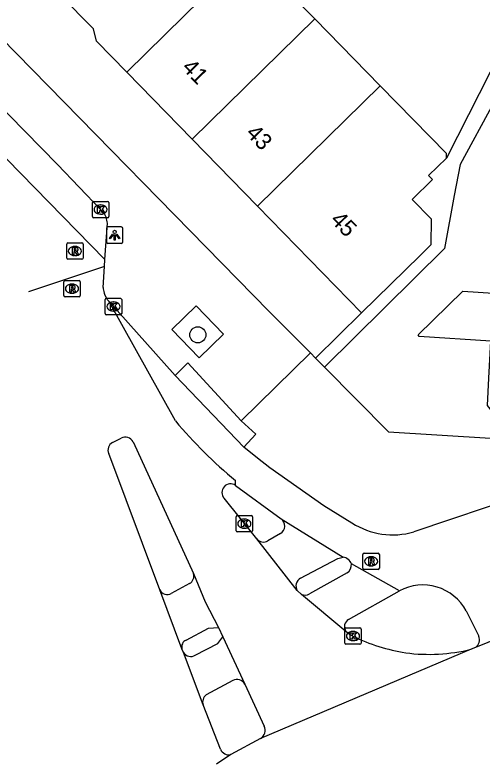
# Model space of a CAD drawing. Extents: x 159961 to 160856, y 382704 to 383353.
# Drawn here: x 160517.3 to 160545.75, y 382704.42 to 382750.05 of the extents above; entities that cross this region are included whole.
import ezdxf

# ---------------------------------------------------------------- set-up
doc = ezdxf.new("R2010")
doc.units = 0
for name, color, linetype in [('IMGEO_Boom', 7, 'Continuous'), ('IMGEO_Fietspad_gesloten', 7, 'Continuous'), ('IMGEO_Kolk', 7, 'Continuous'), ('IMGEO_Lichtpunt', 7, 'Continuous'), ('IMGEO_Pand', 7, 'Continuous'), ('IMGEO_Pand_nummerreeks', 7, 'Continuous'), ('IMGEO_Rijbaan_lokaal_gesloten', 7, 'Continuous'), ('IMGEO_Rijbaan_lokaal_open', 7, 'Continuous'), ('IMGEO_Rioolput', 7, 'Continuous'), ('IMGEO_Voetpad_open', 7, 'Continuous')]:
    doc.layers.add(name, color=color, linetype=linetype)

msp = doc.modelspace()

# ---------------------------------------------------------------- linework, layer by layer
at = {"layer": 'IMGEO_Boom'}
msp.add_circle((160528.436, 382730.564), 0.489, dxfattribs=at)
at = {"layer": 'IMGEO_Fietspad_gesloten'}
for points in [[(160527.056, 382728.093), (160523.01, 382732.609)], [(160531.243, 382723.724), (160527.056, 382728.093)], [(160537.824, 382719.1), (160536.106, 382720.154), (160532.817, 382722.463), (160532.076, 382723.056), (160531.243, 382723.724)], [(160554.866, 382723.034), (160541.601, 382718.558)], [(160530.735, 382721.393), (160533.508, 382719.346)], [(160533.508, 382719.346), (160537.284, 382717.019)], [(160540.72, 382714.963), (160537.791, 382716.614)], [(160537.533, 382716.062), (160535.237, 382714.778)], [(160537.616, 382713.226), (160540.72, 382714.963)], [(160544.785, 382713.741), (160545.555, 382712.208)], [(160528.28, 382711.043), (160529.649, 382711.765), (160529.951, 382712.168)], [(160530.577, 382709.51), (160528.95, 382708.641)]]:
    msp.add_lwpolyline(points, dxfattribs=at)
for centre, radius, start, end in [((160540.317, 382723.042), 4.664, 237.6875, 285.9801), ((160537.19, 382716.381), 0.645, 21.1842, 81.5789), ((160537.144, 382716.58), 0.648, 306.914, 2.984), ((160542.147, 382712.338), 2.988, 28.0099, 118.527), ((160534.966, 382715.259), 0.552, 247.5151, 299.3711), ((160537.887, 382712.785), 0.518, 121.5545, 213.8703), ((160545.003, 382711.999), 0.591, 305.6695, 20.7337), ((160528.007, 382711.507), 0.539, 212.9786, 300.4787), ((160530.818, 382709.017), 0.548, 29.4663, 116.0256), ((160529.333, 382708.177), 0.602, 129.5537, 195.7278)]:
    msp.add_arc(centre, radius, start, end, dxfattribs=at)
at = {"layer": 'IMGEO_Kolk'}
for p, q in [((160522.013, 382737.769), (160522.013, 382738.621)), ((160522.088, 382738.695), (160522.94, 382738.695)), ((160523.014, 382738.621), (160523.014, 382737.769)), ((160522.501, 382738.475), (160522.526, 382738.475)), ((160522.94, 382737.695), (160522.088, 382737.695)), ((160522.524, 382737.915), (160522.499, 382737.915)), ((160522.798, 382731.861), (160522.798, 382732.713)), ((160522.873, 382732.787), (160523.725, 382732.787)), ((160523.286, 382732.567), (160523.311, 382732.567)), ((160523.799, 382732.713), (160523.799, 382731.861)), ((160523.725, 382731.787), (160522.873, 382731.787)), ((160523.309, 382732.007), (160523.284, 382732.007)), ((160530.768, 382718.631), (160530.768, 382719.483)), ((160530.843, 382719.557), (160531.695, 382719.557)), ((160531.256, 382719.337), (160531.281, 382719.337)), ((160531.769, 382719.483), (160531.769, 382718.631)), ((160531.695, 382718.557), (160530.843, 382718.557)), ((160531.279, 382718.777), (160531.254, 382718.777)), ((160537.388, 382711.788), (160537.388, 382712.64)), ((160537.463, 382712.714), (160538.315, 382712.714)), ((160537.876, 382712.494), (160537.901, 382712.494)), ((160538.389, 382712.64), (160538.389, 382711.788)), ((160538.315, 382711.714), (160537.463, 382711.714)), ((160537.899, 382711.934), (160537.874, 382711.934))]:
    msp.add_line(p, q, dxfattribs=at)
for points in [[(160522.013, 382737.769), (160522.013, 382738.621)], [(160522.088, 382738.695), (160522.94, 382738.695)], [(160523.014, 382738.621), (160523.014, 382737.769)], [(160522.334, 382738.395), (160522.457, 382738.395), (160522.457, 382738.244), (160522.587, 382738.395), (160522.751, 382738.395), (160522.605, 382738.244), (160522.758, 382737.995), (160522.606, 382737.995), (160522.521, 382738.159), (160522.457, 382738.092), (160522.457, 382737.995), (160522.334, 382737.995), (160522.334, 382738.395)], [(160522.94, 382737.695), (160522.088, 382737.695)], [(160522.798, 382731.861), (160522.798, 382732.713)], [(160522.873, 382732.787), (160523.725, 382732.787)], [(160523.799, 382732.713), (160523.799, 382731.861)], [(160523.119, 382732.487), (160523.242, 382732.487), (160523.242, 382732.336), (160523.372, 382732.487), (160523.536, 382732.487), (160523.39, 382732.336), (160523.543, 382732.087), (160523.391, 382732.087), (160523.306, 382732.251), (160523.242, 382732.184), (160523.242, 382732.087), (160523.119, 382732.087), (160523.119, 382732.487)], [(160523.725, 382731.787), (160522.873, 382731.787)], [(160530.768, 382718.631), (160530.768, 382719.483)], [(160530.843, 382719.557), (160531.695, 382719.557)], [(160531.769, 382719.483), (160531.769, 382718.631)], [(160531.089, 382719.257), (160531.212, 382719.257), (160531.212, 382719.106), (160531.342, 382719.257), (160531.506, 382719.257), (160531.36, 382719.106), (160531.513, 382718.857), (160531.361, 382718.857), (160531.276, 382719.021), (160531.212, 382718.954), (160531.212, 382718.857), (160531.089, 382718.857), (160531.089, 382719.257)], [(160531.695, 382718.557), (160530.843, 382718.557)], [(160537.388, 382711.788), (160537.388, 382712.64)], [(160537.463, 382712.714), (160538.315, 382712.714)], [(160538.389, 382712.64), (160538.389, 382711.788)], [(160537.709, 382712.414), (160537.832, 382712.414), (160537.832, 382712.263), (160537.962, 382712.414), (160538.126, 382712.414), (160537.98, 382712.263), (160538.133, 382712.014), (160537.981, 382712.014), (160537.896, 382712.178), (160537.832, 382712.111), (160537.832, 382712.014), (160537.709, 382712.014), (160537.709, 382712.414)], [(160538.315, 382711.714), (160537.463, 382711.714)]]:
    msp.add_lwpolyline(points, dxfattribs=at)
for centre, start, end in [((160522.09, 382738.619), 91.552, 178.448), ((160522.09, 382738.619), 91.552, 178.448), ((160522.938, 382738.619), 1.552, 88.448), ((160522.938, 382738.619), 1.552, 88.448), ((160522.09, 382737.771), 181.552, 268.448), ((160522.09, 382737.771), 181.552, 268.448), ((160522.938, 382737.771), 271.552, 358.448), ((160522.938, 382737.771), 271.552, 358.448), ((160522.875, 382732.711), 91.552, 178.448), ((160522.875, 382732.711), 91.552, 178.448), ((160523.723, 382732.711), 1.552, 88.448), ((160523.723, 382732.711), 1.552, 88.448), ((160522.875, 382731.863), 181.552, 268.448), ((160522.875, 382731.863), 181.552, 268.448), ((160523.723, 382731.863), 271.552, 358.448), ((160523.723, 382731.863), 271.552, 358.448), ((160530.845, 382719.481), 91.552, 178.448), ((160530.845, 382719.481), 91.552, 178.448), ((160531.693, 382719.481), 1.552, 88.448), ((160531.693, 382719.481), 1.552, 88.448), ((160530.845, 382718.633), 181.552, 268.448), ((160530.845, 382718.633), 181.552, 268.448), ((160531.693, 382718.633), 271.552, 358.448), ((160531.693, 382718.633), 271.552, 358.448), ((160537.465, 382712.638), 91.552, 178.448), ((160537.465, 382712.638), 91.552, 178.448), ((160538.313, 382712.638), 1.552, 88.448), ((160538.313, 382712.638), 1.552, 88.448), ((160537.465, 382711.79), 181.552, 268.448), ((160537.465, 382711.79), 181.552, 268.448), ((160538.313, 382711.79), 271.552, 358.448), ((160538.313, 382711.79), 271.552, 358.448)]:
    msp.add_arc(centre, 0.0765, start, end, dxfattribs=at)
for centre, major_axis, ratio, start_param, end_param in [((160522.5, 382738.195), (-0.387, 0.002), 0.722429, 4.712389, 7.853982), ((160522.525, 382738.195), (-0.39, 0.002), 0.717154, 1.570796, 4.712389), ((160523.285, 382732.287), (-0.387, 0.002), 0.722429, 4.712389, 7.853982), ((160523.31, 382732.287), (-0.39, 0.002), 0.717154, 1.570796, 4.712389), ((160531.255, 382719.057), (-0.387, 0.002), 0.722429, 4.712389, 7.853982), ((160531.28, 382719.057), (-0.39, 0.002), 0.717154, 1.570796, 4.712389), ((160537.875, 382712.214), (-0.387, 0.002), 0.722429, 4.712389, 7.853982), ((160537.9, 382712.214), (-0.39, 0.002), 0.717154, 1.570796, 4.712389)]:
    msp.add_ellipse(centre, major_axis=major_axis, ratio=ratio, start_param=start_param, end_param=end_param, dxfattribs=at)
at = {"layer": 'IMGEO_Lichtpunt'}
for p, q in [((160523.773, 382737.134), (160522.965, 382737.134)), ((160523.773, 382737.134), (160522.965, 382737.134)), ((160522.871, 382737.039), (160522.871, 382736.232)), ((160522.871, 382737.039), (160522.871, 382736.232)), ((160523.867, 382736.232), (160523.867, 382737.039)), ((160523.867, 382736.232), (160523.867, 382737.039)), ((160522.965, 382736.138), (160523.773, 382736.138)), ((160522.965, 382736.138), (160523.773, 382736.138))]:
    msp.add_line(p, q, dxfattribs=at)
for points in [[(160523.245, 382736.703), (160523.284, 382736.675), (160523.096, 382736.413), (160523.058, 382736.44), (160523.245, 382736.703)], [(160523.457, 382736.675), (160523.495, 382736.702), (160523.682, 382736.44), (160523.643, 382736.412), (160523.457, 382736.675)], [(160523.347, 382736.655), (160523.394, 382736.655), (160523.394, 382736.333), (160523.347, 382736.333), (160523.347, 382736.655)]]:
    msp.add_lwpolyline(points, dxfattribs=at)
msp.add_circle((160523.37, 382736.837), 0.0994, dxfattribs=at)
for centre, start, end in [((160522.965, 382737.039), 90, 180), ((160522.965, 382737.039), 90, 180), ((160523.773, 382737.039), 0, 90), ((160523.773, 382737.039), 0, 90), ((160522.965, 382736.232), 180, 270), ((160522.965, 382736.232), 180, 270), ((160523.773, 382736.232), 270, 0), ((160523.773, 382736.232), 270, 360)]:
    msp.add_arc(centre, 0.0946, start, end, dxfattribs=at)
at = {"layer": 'IMGEO_Pand'}
for points in [[(160524.112, 382746.566), (160527.609, 382750), (160531.571, 382753.889)], [(160535.556, 382749.815), (160535.375, 382750), (160531.806, 382753.649), (160531.571, 382753.889)], [(160524.112, 382746.566), (160522.266, 382748.46), (160522.077, 382749.201), (160521.3, 382750), (160520.408, 382750.918)], [(160535.556, 382749.815), (160528.09, 382742.485)], [(160539.543, 382745.74), (160535.556, 382749.815)], [(160528.09, 382742.485), (160524.112, 382746.566)], [(160532.07, 382738.403), (160539.543, 382745.74)], [(160543.577, 382741.333), (160543.581, 382741.611), (160539.543, 382745.74)], [(160532.07, 382738.403), (160528.09, 382742.485)], [(160543.577, 382741.333), (160542.483, 382740.267), (160542.726, 382740.017), (160541.494, 382738.817), (160542.655, 382737.625), (160542.635, 382736.039), (160541.98, 382735.401), (160538.399, 382731.91)], [(160538.399, 382731.91), (160532.07, 382738.403)], [(160553.29, 382724.888), (160546.838, 382725.309), (160546.088, 382726.259), (160546.173, 382727.925), (160546.289, 382730.182), (160541.926, 382730.463), (160541.863, 382730.569), (160544.577, 382733.215), (160548.926, 382732.933)]]:
    msp.add_lwpolyline(points, dxfattribs=at)
at = {"layer": 'IMGEO_Rijbaan_lokaal_gesloten'}
for points in [[(160522.754, 382734.725), (160518.116, 382733.187)], [(160522.673, 382733.456), (160522.754, 382734.725)], [(160527.076, 382725.316), (160523.01, 382732.609)], [(160523.24, 382724.002), (160523.762, 382724.277)], [(160524.489, 382724.04), (160528.183, 382716.018)], [(160526.126, 382715.022), (160523.008, 382723.327)], [(160530.735, 382721.393), (160530.735, 382721.687)], [(160532.027, 382718.128), (160530.033, 382720.604)], [(160534.493, 382714.978), (160532.027, 382718.128)], [(160528.183, 382716.018), (160528.881, 382714.304), (160529.692, 382712.726)], [(160527.473, 382711.432), (160526.126, 382715.022)], [(160534.755, 382714.749), (160534.493, 382714.978)], [(160537.457, 382712.496), (160534.755, 382714.749)], [(160529.692, 382712.726), (160529.951, 382712.168)], [(160537.889, 382712.214), (160537.682, 382712.308), (160537.457, 382712.496)], [(160548.451, 382712.783), (160545.347, 382711.519)], [(160529.951, 382712.168), (160531.295, 382709.287)], [(160527.555, 382711.214), (160527.473, 382711.432)], [(160528.754, 382708.014), (160527.555, 382711.214)], [(160545.083, 382711.411), (160532.262, 382705.974)], [(160545.347, 382711.519), (160545.083, 382711.411)], [(160531.295, 382709.287), (160532.476, 382706.722)], [(160529.813, 382705.313), (160528.754, 382708.014)], [(160532.262, 382705.974), (160530.446, 382704.995)], [(160530.446, 382704.995), (160529.584, 382704.417)]]:
    msp.add_lwpolyline(points, dxfattribs=at)
for centre, radius, start, end in [((160524.186, 382733.532), 1.514, 182.8647, 196.1673), ((160524.142, 382733.568), 1.483, 197.9685, 220.2572), ((160548.197, 382742.952), 27.516, 219.8625, 230.6092), ((160523.482, 382723.542), 0.52, 117.6821, 204.3818), ((160523.999, 382723.77), 0.56, 28.8812, 115.0072), ((160530.434, 382720.954), 0.532, 55.5168, 221.162), ((160542.784, 382722.064), 10.999, 243.5751, 261.21), ((160542.525, 382721.713), 10.615, 262.2994, 283.9422), ((160531.967, 382706.463), 0.571, 301.1239, 26.9449), ((160530.32, 382705.533), 0.552, 203.4242, 283.2286)]:
    msp.add_arc(centre, radius, start, end, dxfattribs=at)
at = {"layer": 'IMGEO_Rijbaan_lokaal_open'}
for points in [[(160522.782, 382735.158), (160508.257, 382750), (160507.609, 382750.662), (160500, 382758.465), (160487.248, 382771.543)], [(160522.754, 382734.725), (160522.782, 382735.158)]]:
    msp.add_lwpolyline(points, dxfattribs=at)
at = {"layer": 'IMGEO_Rioolput'}
for p, q in [((160520.448, 382735.242), (160520.448, 382736.094)), ((160520.523, 382736.168), (160521.375, 382736.168)), ((160520.936, 382735.948), (160520.961, 382735.948)), ((160521.449, 382736.094), (160521.449, 382735.242)), ((160520.959, 382735.388), (160520.934, 382735.388)), ((160521.375, 382735.168), (160520.523, 382735.168)), ((160520.273, 382732.95), (160520.273, 382733.802)), ((160520.348, 382733.876), (160521.2, 382733.876)), ((160520.761, 382733.656), (160520.786, 382733.656)), ((160521.274, 382733.802), (160521.274, 382732.95)), ((160520.784, 382733.096), (160520.759, 382733.096)), ((160521.2, 382732.876), (160520.348, 382732.876)), ((160538.493, 382716.339), (160538.493, 382717.191)), ((160538.568, 382717.265), (160539.42, 382717.265)), ((160538.981, 382717.045), (160539.006, 382717.045)), ((160539.494, 382717.191), (160539.494, 382716.339)), ((160539.42, 382716.265), (160538.568, 382716.265)), ((160539.004, 382716.485), (160538.979, 382716.485))]:
    msp.add_line(p, q, dxfattribs=at)
for points in [[(160520.448, 382735.242), (160520.448, 382736.094)], [(160520.523, 382736.168), (160521.375, 382736.168)], [(160521.037, 382735.866), (160520.785, 382735.868), (160520.785, 382735.468)], [(160520.963, 382735.787), (160520.909, 382735.787), (160520.909, 382735.706)], [(160521.449, 382736.094), (160521.449, 382735.242)], [(160520.785, 382735.468), (160520.909, 382735.468), (160520.909, 382735.63), (160520.92, 382735.63)], [(160520.909, 382735.706), (160520.961, 382735.706)], [(160520.967, 382735.601), (160521.038, 382735.468), (160521.178, 382735.468), (160521.113, 382735.594)], [(160521.375, 382735.168), (160520.523, 382735.168)], [(160520.273, 382732.95), (160520.273, 382733.802)], [(160520.348, 382733.876), (160521.2, 382733.876)], [(160520.862, 382733.574), (160520.61, 382733.576), (160520.61, 382733.176)], [(160520.788, 382733.495), (160520.734, 382733.495), (160520.734, 382733.414)], [(160521.274, 382733.802), (160521.274, 382732.95)], [(160520.61, 382733.176), (160520.734, 382733.176), (160520.734, 382733.338), (160520.745, 382733.338)], [(160520.734, 382733.414), (160520.786, 382733.414)], [(160520.792, 382733.309), (160520.863, 382733.176), (160521.003, 382733.176), (160520.938, 382733.302)], [(160521.2, 382732.876), (160520.348, 382732.876)], [(160538.493, 382716.339), (160538.493, 382717.191)], [(160538.568, 382717.265), (160539.42, 382717.265)], [(160539.494, 382717.191), (160539.494, 382716.339)], [(160539.082, 382716.963), (160538.83, 382716.965), (160538.83, 382716.565)], [(160538.83, 382716.565), (160538.954, 382716.565), (160538.954, 382716.727), (160538.965, 382716.727)], [(160539.008, 382716.884), (160538.954, 382716.884), (160538.954, 382716.803)], [(160538.954, 382716.803), (160539.006, 382716.803)], [(160539.012, 382716.698), (160539.083, 382716.565), (160539.223, 382716.565), (160539.158, 382716.691)], [(160539.42, 382716.265), (160538.568, 382716.265)]]:
    msp.add_lwpolyline(points, dxfattribs=at)
for centre, radius, start, end in [((160520.525, 382736.092), 0.0765, 91.552, 178.448), ((160520.525, 382736.092), 0.0765, 91.552, 178.448), ((160520.969, 382735.691), 0.0964, 77.0061, 93.1865), ((160520.983, 382735.748), 0.0378, 276.6634, 79.6772), ((160521.036, 382735.756), 0.109, 350.3612, 89.416), ((160521.373, 382736.092), 0.0765, 1.552, 88.448), ((160521.373, 382736.092), 0.0765, 1.552, 88.448), ((160520.919, 382735.577), 0.0533, 26.0293, 88.6989), ((160520.945, 382735.895), 0.19, 274.7715, 282.9687), ((160521.034, 382735.756), 0.112, 277.5842, 350.9817), ((160521.018, 382735.541), 0.108, 29.5134, 73.7905), ((160520.525, 382735.244), 0.0765, 181.552, 268.448), ((160520.525, 382735.244), 0.0765, 181.552, 268.448), ((160521.373, 382735.244), 0.0765, 271.552, 358.448), ((160521.373, 382735.244), 0.0765, 271.552, 358.448), ((160520.35, 382733.8), 0.0765, 91.552, 178.448), ((160520.35, 382733.8), 0.0765, 91.552, 178.448), ((160520.794, 382733.399), 0.0964, 77.0061, 93.1865), ((160520.808, 382733.456), 0.0378, 276.6634, 79.6772), ((160520.861, 382733.464), 0.109, 350.3612, 89.416), ((160521.198, 382733.8), 0.0765, 1.552, 88.448), ((160521.198, 382733.8), 0.0765, 1.552, 88.448), ((160520.744, 382733.285), 0.0533, 26.0293, 88.6989), ((160520.77, 382733.603), 0.19, 274.7715, 282.9687), ((160520.859, 382733.464), 0.112, 277.5842, 350.9817), ((160520.843, 382733.249), 0.108, 29.5134, 73.7905), ((160520.35, 382732.952), 0.0765, 181.552, 268.448), ((160520.35, 382732.952), 0.0765, 181.552, 268.448), ((160521.198, 382732.952), 0.0765, 271.552, 358.448), ((160521.198, 382732.952), 0.0765, 271.552, 358.448), ((160538.57, 382717.189), 0.0765, 91.552, 178.448), ((160538.57, 382717.189), 0.0765, 91.552, 178.448), ((160539.418, 382717.189), 0.0765, 1.552, 88.448), ((160539.418, 382717.189), 0.0765, 1.552, 88.448), ((160538.964, 382716.674), 0.0533, 26.0293, 88.6989), ((160538.99, 382716.992), 0.19, 274.7715, 282.9687), ((160539.014, 382716.788), 0.0964, 77.0061, 93.1865), ((160539.028, 382716.845), 0.0378, 276.6634, 79.6772), ((160539.081, 382716.853), 0.109, 350.3612, 89.416), ((160539.079, 382716.853), 0.112, 277.5842, 350.9817), ((160539.063, 382716.638), 0.108, 29.5134, 73.7905), ((160538.57, 382716.341), 0.0765, 181.552, 268.448), ((160538.57, 382716.341), 0.0765, 181.552, 268.448), ((160539.418, 382716.341), 0.0765, 271.552, 358.448), ((160539.418, 382716.341), 0.0765, 271.552, 358.448)]:
    msp.add_arc(centre, radius, start, end, dxfattribs=at)
for centre, major_axis, ratio, start_param, end_param in [((160520.935, 382735.668), (-0.387, 0.002), 0.722429, 4.712389, 7.853982), ((160520.96, 382735.668), (-0.39, 0.002), 0.717154, 1.570796, 4.712389), ((160520.76, 382733.376), (-0.387, 0.002), 0.722429, 4.712389, 7.853982), ((160520.785, 382733.376), (-0.39, 0.002), 0.717154, 1.570796, 4.712389), ((160538.98, 382716.765), (-0.387, 0.002), 0.722429, 4.712389, 7.853982), ((160539.005, 382716.765), (-0.39, 0.002), 0.717154, 1.570796, 4.712389)]:
    msp.add_ellipse(centre, major_axis=major_axis, ratio=ratio, start_param=start_param, end_param=end_param, dxfattribs=at)
at = {"layer": 'IMGEO_Voetpad_open'}
for points in [[(160500, 382786.837), (160511.443, 382799.049), (160528.6, 382782.973), (160538.139, 382774.036), (160539.262, 382772.17), (160542.977, 382767.126), (160550.236, 382754.458), (160543.577, 382741.333)], [(160489.284, 382776.543), (160500, 382765.547), (160515.15, 382750), (160516.438, 382748.678), (160532.79, 382731.991), (160535.292, 382729.461)], [(160522.678, 382738.045), (160522.524, 382738.183), (160519.884, 382740.931), (160511.001, 382750), (160508.925, 382752.119), (160500, 382761.296), (160495.991, 382765.418), (160488.688, 382772.946)], [(160548.515, 382748.492), (160544.411, 382740.949), (160544.056, 382739.042), (160543.456, 382735.821), (160536.151, 382728.593)], [(160522.782, 382735.158), (160522.925, 382737.364)], [(160530.001, 382730.61), (160528.52, 382729.165), (160526.846, 382730.881), (160528.327, 382732.326), (160530.001, 382730.61)], [(160535.604, 382729.146), (160538.399, 382731.91)], [(160531.076, 382725.317), (160535.292, 382729.461)], [(160535.292, 382729.461), (160535.604, 382729.146)], [(160535.604, 382729.146), (160536.151, 382728.593)], [(160527.056, 382728.093), (160527.826, 382728.864), (160531.076, 382725.317)], [(160536.151, 382728.593), (160540.052, 382724.65), (160552.483, 382723.877)], [(160531.243, 382723.724), (160531.971, 382724.516), (160531.076, 382725.317)], [(160533.476, 382718.462), (160532.705, 382718.022)], [(160534.691, 382715.735), (160536.966, 382716.939), (160537.284, 382717.019)], [(160527.933, 382715.414), (160526.82, 382714.808)], [(160527.721, 382711.965), (160529.082, 382712.701), (160529.692, 382712.726)]]:
    msp.add_lwpolyline(points, dxfattribs=at)
for centre, radius, start, end in [((160521.68, 382737.298), 1.247, 3.0442, 36.8274), ((160533.201, 382718.915), 0.53, 301.3225, 54.5312), ((160532.426, 382718.46), 0.519, 219.7435, 302.4848), ((160527.675, 382715.874), 0.527, 299.2267, 15.8033), ((160534.966, 382715.259), 0.55, 120.0162, 210.6681), ((160526.575, 382715.245), 0.501, 206.3813, 299.3436), ((160527.891, 382711.562), 0.438, 112.8464, 197.2493)]:
    msp.add_arc(centre, radius, start, end, dxfattribs=at)

# ---------------------------------------------------------------- texts
at = {"layer": 'IMGEO_Pand_nummerreeks'}
for s, rotation, p in [('41', 314.2665, (160527.407, 382746.796)), ('43', 314.269, (160531.308, 382742.794)), ('45', 314.269, (160536.462, 382737.507))]:
    msp.add_text(s, height=1, rotation=rotation, dxfattribs=at).set_placement(p)

doc.saveas('drawing.dxf')
